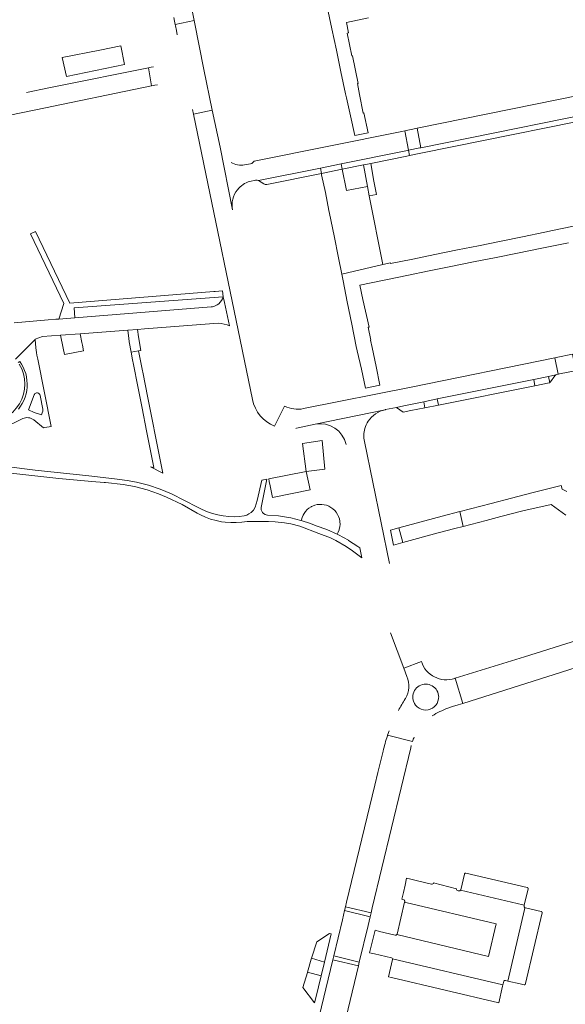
# Model space of a CAD drawing. Header units: metres. Extents: x 166325 to 190320, y 381923 to 404576.
# Tile 776 of 1056: x 175895 to 176041, y 396657 to 396920. Entities that reach past the tile are written whole.
import ezdxf

# ---------------------------------------------------------------- set-up
doc = ezdxf.new("R2010")
doc.units = ezdxf.units.M
for name, color, linetype, lineweight in [('B-WE-VH-VERHARDING_ASFALT-GV', 8, 'Continuous', 18), ('B-WE-VH-VERHARDING_BETONSTRAATSTEEN-GV', 8, 'Continuous', 18), ('B-WE-VH-VERHARDING_GESLOTEN-GV', 8, 'Continuous', 18), ('B-WE-VH-VERHARDING_STRAATBAKSTEEN-GV', 8, 'Continuous', 18)]:
    doc.layers.add(name, color=color, linetype=linetype, lineweight=lineweight)

msp = doc.modelspace()

# ---------------------------------------------------------------- linework, layer by layer
at = {"layer": 'B-WE-VH-VERHARDING_ASFALT-GV', "flags": 128}
msp.add_lwpolyline([(175892.291, 396894.56), (175899.631, 396896.123), (175930.621, 396902.496), (175929.822, 396907.355), (175904.932, 396902.323), (175903.141, 396901.961), (175897.19, 396900.758)], dxfattribs=at)
msp.add_lwpolyline([(176013.896, 396784.753), (176012.99, 396788.726), (176008.275, 396787.508), (175996.714, 396784.367), (175997.735, 396780.437), (176007.208, 396783.017), (176011.695, 396784.205)], close=True, dxfattribs=at)
at = {"layer": 'B-WE-VH-VERHARDING_BETONSTRAATSTEEN-GV', "flags": 128}
for points in [[(175936.573, 396920.78), (175936.775, 396919.809), (175936.933, 396918.971), (175941.965, 396920.036), (175939.383, 396933.117)], [(175944.549, 396906.941), (175942.057, 396919.57), (175941.965, 396920.036), (175936.933, 396918.971), (175937.014, 396918.543), (175937.239, 396917.352), (175937.413, 396916.162)], [(175931.1, 396907.613), (175930.512, 396907.494), (175929.822, 396907.355), (175930.621, 396902.496), (175931.486, 396902.674), (175932.179, 396902.817)], [(175941.565, 396896.176), (175941.811, 396894.984), (175946.828, 396896.033), (175944.549, 396906.941)], [(175952.228, 396869.366), (175948.904, 396886.099), (175946.828, 396896.033), (175941.811, 396894.984), (175957.566, 396818.659)], [(175998.565, 396885.163), (175999.306, 396885.313), (175998.299, 396890.523), (175997.502, 396890.362), (175958.019, 396882.356), (175957.815, 396882.243), (175957.641, 396882.074), (175957.364, 396881.809), (175957.009, 396881.679), (175955.477, 396881.373)], [(175948.904, 396886.099), (175952.228, 396869.366)], [(175956.878, 396876.996), (175958.38, 396877.284), (175958.783, 396877.353), (175959.204, 396877.195), (175975.711, 396880.537), (175981.264, 396881.661), (175998.565, 396885.163)], [(175901.45, 396835.504), (175906.307, 396835.873), (175911.48, 396836.266), (175924.256, 396837.237), (175926.822, 396837.432), (175928.734, 396837.577), (175948.392, 396839.071), (175949.21, 396839.003), (175950.018, 396838.855), (175950.808, 396838.63), (175951.415, 396838.398), (175950.128, 396844.593), (175949.752, 396846.108), (175949.559, 396845.595), (175949.293, 396845.116), (175948.961, 396844.681), (175948.569, 396844.298), (175948.125, 396843.977), (175947.915, 396843.856), (175947.414, 396843.634), (175946.886, 396843.488), (175946.52, 396843.433), (175910.111, 396840.539), (175905.806, 396840.192), (175905.003, 396840.126), (175902.959, 396839.957), (175893.926, 396839.211)], [(175894.21, 396829.422), (175899.513, 396834.729), (175899.505, 396834.842), (175901.45, 396835.504)], [(176003.33, 396818.083), (176006.955, 396818.82), (176032.753, 396824.063), (176036.692, 396824.864), (176038.601, 396825.252), (176038.881, 396825.345), (176039.29, 396825.427), (176038.375, 396829.843), (176000.001, 396822.011)], [(176000.001, 396822.011), (175971.207, 396816.236)], [(175969.134, 396810.948), (175969.306, 396810.983), (175974.328, 396812.054), (175993.003, 396815.947), (175993.136, 396815.975), (175996.029, 396816.584), (175998.048, 396817.009), (176003.33, 396818.083)], [(175966.138, 396816.898), (175963.487, 396811.512)], [(176041.546, 396794.098), (176040.307, 396794.74), (176040.056, 396795.719), (176032.627, 396793.8), (176026.802, 396792.295), (176021.346, 396790.885), (176013.052, 396788.742), (176012.99, 396788.726), (176013.896, 396784.753), (176015.964, 396785.268), (176020.064, 396786.358), (176023.918, 396787.362), (176029.798, 396788.958), (176037.355, 396790.575), (176041.341, 396787.722)], [(176002.706, 396748.617), (175997.994, 396746.843), (175998.831, 396744.619)], [(176009.753, 396736.173), (176011.033, 396736.579), (176012.576, 396737.069), (176013.745, 396737.439), (176013.789, 396737.453), (176011.764, 396744.148), (176011.63, 396744.106)], [(176000.4, 396739.126), (176000.406, 396738.923)], [(176007.329, 396738.923), (176007.335, 396739.126)], [(175998.479, 396738.778), (175998.375, 396738.617)], [(175994.121, 396730.115), (175993.693, 396728.914), (176000.34, 396727.259)], [(176014.224, 396691.811), (176013.227, 396687.628), (176013.225, 396687.618), (176013.224, 396687.615), (176013.2, 396687.567), (176013.165, 396687.522), (176029.789, 396683.567), (176030.212, 396683.466), (176031.238, 396687.84), (176031.239, 396687.844), (176031.24, 396687.848), (176031.241, 396687.851), (176031.242, 396687.855), (176031.243, 396687.858), (176031.244, 396687.862), (176031.245, 396687.866), (176031.246, 396687.869), (176031.246, 396687.873), (176031.247, 396687.877), (176031.248, 396687.88), (176031.248, 396687.884), (176031.249, 396687.888), (176031.25, 396687.892), (176031.25, 396687.899), (176031.251, 396687.903), (176031.251, 396687.91), (176031.252, 396687.914), (176031.252, 396687.937), (176031.251, 396687.941), (176031.251, 396687.952), (176031.25, 396687.956), (176031.25, 396687.959), (176031.249, 396687.963), (176031.249, 396687.967), (176031.248, 396687.97), (176031.247, 396687.974), (176031.247, 396687.978), (176031.246, 396687.982), (176031.245, 396687.985), (176031.244, 396687.989), (176031.243, 396687.993), (176031.242, 396687.996), (176031.241, 396688), (176031.24, 396688.003), (176031.239, 396688.007), (176031.238, 396688.011), (176031.237, 396688.014), (176031.235, 396688.018), (176031.234, 396688.021), (176031.233, 396688.025), (176031.231, 396688.028), (176031.23, 396688.032), (176031.228, 396688.035), (176031.227, 396688.039), (176031.225, 396688.042), (176031.224, 396688.045), (176031.222, 396688.049), (176031.22, 396688.052), (176031.218, 396688.055), (176031.216, 396688.059), (176031.215, 396688.062), (176031.213, 396688.065), (176031.211, 396688.068), (176031.209, 396688.071), (176031.206, 396688.075), (176031.204, 396688.078), (176031.202, 396688.081), (176031.2, 396688.084), (176031.198, 396688.087), (176031.195, 396688.09), (176031.193, 396688.093), (176031.191, 396688.096), (176031.188, 396688.099), (176031.186, 396688.101), (176031.183, 396688.104), (176031.181, 396688.107), (176031.178, 396688.11), (176031.176, 396688.112), (176031.173, 396688.115), (176031.17, 396688.118), (176031.167, 396688.12), (176031.165, 396688.123), (176031.162, 396688.125), (176031.159, 396688.128), (176031.156, 396688.13), (176031.153, 396688.133), (176031.15, 396688.135), (176031.147, 396688.137), (176031.144, 396688.14), (176031.138, 396688.144), (176031.135, 396688.146), (176031.132, 396688.148), (176031.129, 396688.15), (176031.126, 396688.152), (176031.122, 396688.154), (176031.119, 396688.156), (176031.113, 396688.16), (176031.109, 396688.162), (176031.106, 396688.163), (176031.103, 396688.165), (176031.099, 396688.167), (176031.096, 396688.168), (176031.092, 396688.17), (176031.089, 396688.171), (176031.085, 396688.173), (176031.082, 396688.174), (176031.078, 396688.176), (176031.075, 396688.177), (176031.071, 396688.178), (176031.068, 396688.179), (176031.064, 396688.18), (176031.061, 396688.181), (176031.057, 396688.182), (176031.053, 396688.183), (176031.05, 396688.184), (176031.046, 396688.185), (176031.042, 396688.186), (176031.039, 396688.187), (176031.035, 396688.188), (176031.031, 396688.188), (176031.028, 396688.189), (176031.024, 396688.189), (176031.02, 396688.19), (176031.016, 396688.19), (176031.013, 396688.191), (176014.563, 396692.04)], [(176005.43, 396689.116), (176001.703, 396690.006), (175999.912, 396690.434), (175998.753, 396690.711), (175998.341, 396688.882), (175998.338, 396688.869), (175997.892, 396686.905), (175997.502, 396685.061), (175998.012, 396684.956), (175998.017, 396684.953), (175998.022, 396684.95), (175998.027, 396684.946), (175998.032, 396684.943), (175998.037, 396684.94), (175998.042, 396684.937), (175998.047, 396684.933), (175998.052, 396684.93), (175998.056, 396684.927), (175998.061, 396684.923), (175998.066, 396684.92), (175998.07, 396684.916), (175998.075, 396684.912), (175998.08, 396684.909), (175998.084, 396684.905), (175998.089, 396684.901), (175998.093, 396684.897), (175998.097, 396684.893), (175998.102, 396684.889), (175998.11, 396684.881), (175998.115, 396684.877), (175998.119, 396684.873), (175998.123, 396684.869), (175998.127, 396684.865), (175998.131, 396684.861), (175998.135, 396684.856), (175998.139, 396684.852), (175998.143, 396684.848), (175998.147, 396684.843), (175998.151, 396684.839), (175998.154, 396684.834), (175998.158, 396684.83), (175998.162, 396684.825), (175998.165, 396684.82), (175998.169, 396684.816), (175998.172, 396684.811), (175998.176, 396684.806), (175998.179, 396684.802), (175998.183, 396684.797), (175998.186, 396684.792), (175998.189, 396684.787), (175998.192, 396684.782), (175998.196, 396684.777), (175998.205, 396684.762), (175998.208, 396684.757), (175998.21, 396684.752), (175998.213, 396684.747), (175998.216, 396684.741), (175998.219, 396684.736), (175998.221, 396684.731), (175998.224, 396684.726), (175998.227, 396684.72), (175998.229, 396684.715), (175998.231, 396684.71), (175998.234, 396684.704), (175998.238, 396684.694), (175998.241, 396684.688), (175998.243, 396684.683), (175998.245, 396684.677), (175998.247, 396684.672), (175998.249, 396684.666), (175998.251, 396684.661), (175998.252, 396684.655), (175998.254, 396684.649), (175998.256, 396684.644), (175998.258, 396684.638), (175998.259, 396684.633), (175998.261, 396684.627), (175998.262, 396684.621), (175998.264, 396684.615), (175998.265, 396684.61), (175998.267, 396684.598), (175998.269, 396684.593), (175998.27, 396684.587), (175998.271, 396684.581), (175998.273, 396684.569), (175998.273, 396684.564), (175998.274, 396684.558), (175998.275, 396684.552), (175998.276, 396684.546), (175998.276, 396684.54), (175998.277, 396684.534), (175998.277, 396684.529), (175998.278, 396684.523), (175998.278, 396684.505), (175998.279, 396684.499), (175998.279, 396684.495)], [(176012.117, 396687.893), (176005.985, 396689.492)], [(176012.69, 396687.299), (176012.503, 396687.334)], [(176030.177, 396683.32), (176030.212, 396683.466), (176029.789, 396683.567), (176013.165, 396687.522)], [(175998.244, 396684.29), (175998.586, 396684.21), (176022.676, 396678.543), (176020.614, 396669.793), (175996.515, 396675.528), (175996.146, 396675.616)], [(175994.985, 396669.139), (176024.503, 396662.185), (176024.706, 396663.11), (176024.708, 396663.114), (176024.709, 396663.119), (176024.713, 396663.127), (176024.714, 396663.132), (176024.716, 396663.136), (176024.718, 396663.14), (176024.72, 396663.145), (176024.722, 396663.149), (176024.724, 396663.153), (176024.728, 396663.161), (176024.731, 396663.166), (176024.733, 396663.17), (176024.735, 396663.174), (176024.737, 396663.178), (176024.74, 396663.182), (176024.742, 396663.186), (176024.745, 396663.19), (176024.747, 396663.194), (176024.75, 396663.198), (176024.753, 396663.202), (176024.755, 396663.206), (176024.758, 396663.209), (176024.761, 396663.213), (176024.763, 396663.217), (176024.766, 396663.221), (176024.769, 396663.224), (176024.775, 396663.232), (176024.778, 396663.235), (176024.781, 396663.239), (176024.784, 396663.242), (176024.787, 396663.246), (176024.791, 396663.249), (176024.794, 396663.253), (176024.797, 396663.256), (176024.8, 396663.259), (176024.804, 396663.263), (176024.807, 396663.266), (176024.811, 396663.269), (176024.814, 396663.272), (176024.817, 396663.275), (176024.821, 396663.279), (176024.825, 396663.282), (176024.828, 396663.285), (176024.832, 396663.288), (176024.835, 396663.291), (176024.839, 396663.293), (176024.843, 396663.296), (176024.847, 396663.299), (176024.85, 396663.302), (176024.854, 396663.304), (176024.858, 396663.307), (176024.862, 396663.31), (176024.866, 396663.312), (176024.87, 396663.315), (176024.874, 396663.317), (176024.878, 396663.32), (176024.882, 396663.322), (176024.886, 396663.324), (176024.89, 396663.327), (176024.894, 396663.329), (176024.898, 396663.331), (176024.903, 396663.333), (176024.907, 396663.335), (176024.911, 396663.337), (176024.915, 396663.339), (176024.92, 396663.341), (176024.924, 396663.343), (176024.928, 396663.345), (176024.933, 396663.347), (176024.937, 396663.349), (176024.941, 396663.35), (176024.946, 396663.352), (176024.95, 396663.354), (176024.955, 396663.355), (176024.959, 396663.357), (176024.963, 396663.358), (176024.968, 396663.359), (176024.972, 396663.361), (176024.977, 396663.362), (176024.981, 396663.363), (176024.986, 396663.364), (176024.991, 396663.366), (176024.995, 396663.367), (176025, 396663.368), (176025.004, 396663.369), (176025.009, 396663.369), (176025.014, 396663.37), (176025.018, 396663.371), (176025.023, 396663.372), (176025.027, 396663.373), (176025.032, 396663.373), (176025.037, 396663.374), (176025.041, 396663.374), (176025.046, 396663.375), (176025.055, 396663.375), (176025.06, 396663.376), (176025.107, 396663.376), (176025.112, 396663.375), (176025.121, 396663.375), (176025.126, 396663.374), (176025.13, 396663.374), (176025.135, 396663.373), (176025.14, 396663.372), (176025.144, 396663.372), (176025.154, 396663.37), (176025.158, 396663.369), (176025.163, 396663.368), (176025.167, 396663.368), (176025.172, 396663.367), (176025.177, 396663.365), (176025.181, 396663.364), (176025.186, 396663.363), (176025.802, 396663.22), (176030.272, 396682.374), (176030.377, 396682.823)], [(175995.69, 396675.493), (175991.499, 396676.505), (175990.321, 396676.789), (175988.854, 396670.79), (175990.143, 396670.487), (175994.686, 396669.419), (175994.712, 396669.413)], [(175994.991, 396668.987), (175993.922, 396664.373), (175994.73, 396664.182), (176023.368, 396657.414), (176024.432, 396661.86), (176024.503, 396662.185)], [(176024.503, 396662.185), (175994.985, 396669.139)]]:
    msp.add_lwpolyline(points, dxfattribs=at)
for points in [[(175907.88, 396904.988), (175923.399, 396908.268), (175922.414, 396913.237), (175916.77, 396912.065), (175906.743, 396910.107)], [(176078.994, 396901.446), (176079.251, 396901.802), (176079.693, 396901.927), (176081.172, 396902.217), (176080.332, 396906.65), (176078.214, 396906.199), (176077.809, 396906.148), (176077.427, 396906.286), (176077.078, 396906.412), (176076.701, 396906.42), (176001.601, 396891.192), (176002.608, 396885.982), (176060.525, 396897.707), (176064.012, 396898.413)], [(175999.577, 396883.916), (176002.605, 396884.53), (176060.771, 396896.328), (176060.525, 396897.707), (176002.608, 396885.982), (176002.32, 396885.924), (175999.306, 396885.313)], [(176001.601, 396891.192), (176001.254, 396891.122), (175998.299, 396890.523), (175999.306, 396885.313), (176002.32, 396885.924), (176002.608, 396885.982)], [(175981.264, 396881.661), (175981.529, 396880.256), (175987.204, 396881.406), (175987.839, 396881.535), (175989.183, 396881.808), (175998.85, 396883.769), (175999.577, 396883.916), (175999.306, 396885.313), (175998.565, 396885.163)], [(175981.529, 396880.256), (175981.264, 396881.661), (175975.711, 396880.537), (175975.977, 396879.13)], [(175975.977, 396879.13), (175975.711, 396880.537), (175959.204, 396877.195), (175960.592, 396876.299), (175960.985, 396876.147), (175961.377, 396876.168)], [(175988.786, 396873.144), (175988.314, 396875.611), (175982.73, 396874.565), (175981.529, 396880.256), (175975.977, 396879.13), (175976.051, 396878.763), (175977.051, 396874.059), (175978.008, 396869.167), (175978.16, 396868.409), (175979.365, 396862.418), (175980.551, 396856.515), (175981.419, 396852.2), (175992.449, 396854.791)], [(175926.822, 396837.432), (175924.256, 396837.237), (175924.432, 396835.7), (175924.501, 396835.095), (175924.617, 396834.076), (175925.151, 396831.333), (175927.116, 396831.661), (175927.775, 396831.792), (175927.153, 396835.473)], [(175911.961, 396833.934), (175911.48, 396836.266), (175906.307, 396835.873), (175906.978, 396832.417), (175907.313, 396830.688), (175912.418, 396831.721), (175912.106, 396833.233)], [(176039.29, 396825.427), (176039.365, 396825.442), (176039.659, 396825.502), (176043.794, 396826.334), (176043.98, 396826.348), (176043.058, 396830.799), (176038.758, 396829.922), (176038.438, 396829.856), (176038.375, 396829.843)], [(176033.063, 396822.346), (176032.753, 396824.063), (176006.955, 396818.82), (176007.248, 396817.194)], [(176036.871, 396823.106), (176036.998, 396823.164), (176036.692, 396824.864), (176032.753, 396824.063), (176033.063, 396822.346)], [(176038.393, 396825.01), (176038.601, 396825.252), (176036.692, 396824.864), (176036.998, 396823.164), (176037.072, 396823.198), (176037.258, 396823.362)], [(176003.621, 396816.47), (176003.33, 396818.083), (175998.048, 396817.009), (175996.029, 396816.584), (175997.815, 396815.303), (175999.85, 396815.717)], [(176006.955, 396818.82), (176003.33, 396818.083), (176003.621, 396816.47), (176007.248, 396817.194)], [(175976.194, 396807.677), (175970.924, 396806.96), (175971.946, 396799.448), (175976.94, 396800.078)], [(175971.946, 396799.448), (175961.911, 396797.489), (175962.069, 396796.725), (175962.304, 396795.583), (175962.941, 396792.492), (175973.025, 396794.552)], [(175996.714, 396784.367), (175994.467, 396783.757), (175995.288, 396779.771), (175997.735, 396780.437)], [(176063.383, 396760.356), (176030.226, 396749.883), (176011.764, 396744.148), (176013.789, 396737.453), (176053.336, 396750), (176065.404, 396753.775)], [(175996.203, 396675.704), (175996.201, 396675.699), (175996.199, 396675.695), (175996.196, 396675.69), (175996.194, 396675.686), (175996.192, 396675.682), (175996.189, 396675.677), (175996.187, 396675.673), (175996.184, 396675.669), (175996.182, 396675.665), (175996.179, 396675.66), (175996.176, 396675.656), (175996.174, 396675.652), (175996.168, 396675.644), (175996.165, 396675.64), (175996.159, 396675.632), (175996.156, 396675.628), (175996.146, 396675.616), (175996.515, 396675.528), (176020.614, 396669.793), (176022.676, 396678.543), (175998.586, 396684.21), (175998.244, 396684.29), (175996.218, 396675.74), (175996.217, 396675.736), (175996.215, 396675.731), (175996.213, 396675.726), (175996.211, 396675.722), (175996.209, 396675.717), (175996.207, 396675.713), (175996.205, 396675.708)], [(175982.206, 396682.09), (175981.612, 396679.625), (175979.277, 396669.946), (175986.113, 396668.303), (175988.454, 396678.035), (175989.029, 396680.427)], [(175982.206, 396682.09), (175989.029, 396680.427), (175989.271, 396681.431), (175982.436, 396683.042)], [(176030.272, 396682.374), (176025.802, 396663.22), (176029.14, 396662.443), (176030.178, 396662.201), (176030.182, 396662.201), (176030.187, 396662.202), (176030.191, 396662.203), (176030.195, 396662.203), (176030.2, 396662.204), (176030.204, 396662.204), (176030.208, 396662.205), (176030.213, 396662.206), (176030.217, 396662.207), (176030.221, 396662.208), (176030.225, 396662.209), (176030.23, 396662.209), (176030.234, 396662.21), (176030.238, 396662.211), (176030.243, 396662.213), (176030.247, 396662.214), (176030.251, 396662.215), (176030.255, 396662.216), (176030.259, 396662.217), (176030.264, 396662.219), (176030.268, 396662.22), (176030.272, 396662.221), (176030.276, 396662.223), (176030.28, 396662.224), (176030.284, 396662.226), (176030.289, 396662.227), (176030.293, 396662.229), (176030.297, 396662.23), (176030.301, 396662.232), (176030.305, 396662.234), (176030.309, 396662.236), (176030.313, 396662.237), (176030.317, 396662.239), (176030.321, 396662.241), (176030.325, 396662.243), (176030.329, 396662.245), (176030.333, 396662.247), (176030.337, 396662.249), (176030.34, 396662.251), (176030.344, 396662.253), (176030.348, 396662.255), (176030.352, 396662.258), (176030.356, 396662.26), (176030.359, 396662.262), (176030.363, 396662.264), (176030.367, 396662.267), (176030.371, 396662.269), (176030.374, 396662.272), (176030.378, 396662.274), (176030.381, 396662.276), (176030.385, 396662.279), (176030.389, 396662.282), (176030.392, 396662.284), (176030.396, 396662.287), (176030.399, 396662.29), (176030.403, 396662.292), (176030.406, 396662.295), (176030.409, 396662.298), (176030.413, 396662.301), (176030.416, 396662.303), (176030.419, 396662.306), (176030.423, 396662.309), (176030.426, 396662.312), (176030.432, 396662.318), (176030.436, 396662.321), (176030.439, 396662.324), (176030.442, 396662.327), (176030.445, 396662.331), (176030.448, 396662.334), (176030.454, 396662.34), (176030.457, 396662.343), (176030.46, 396662.347), (176030.463, 396662.35), (176030.465, 396662.353), (176030.468, 396662.357), (176030.471, 396662.36), (176030.474, 396662.364), (176030.476, 396662.367), (176030.479, 396662.371), (176030.482, 396662.374), (176030.484, 396662.378), (176030.487, 396662.381), (176030.489, 396662.385), (176030.492, 396662.389), (176030.494, 396662.392), (176030.497, 396662.396), (176030.499, 396662.4), (176030.501, 396662.403), (176030.504, 396662.407), (176030.506, 396662.411), (176030.508, 396662.415), (176030.51, 396662.418), (176030.512, 396662.422), (176030.514, 396662.426), (176030.518, 396662.434), (176030.52, 396662.438), (176030.522, 396662.442), (176030.526, 396662.45), (176030.528, 396662.454), (176030.53, 396662.458), (176030.531, 396662.462), (176030.533, 396662.466), (176030.535, 396662.47), (176030.536, 396662.474), (176030.54, 396662.482), (176030.541, 396662.486), (176030.542, 396662.49), (176030.544, 396662.495), (176030.545, 396662.499), (176030.546, 396662.503), (176030.548, 396662.507), (176030.549, 396662.511), (176030.55, 396662.516), (176030.551, 396662.52), (176030.552, 396662.524), (176030.553, 396662.528), (176030.554, 396662.533), (176030.555, 396662.537), (176030.556, 396662.541), (176030.557, 396662.546), (176030.558, 396662.55), (176030.559, 396662.554), (176034.978, 396681.453), (176034.979, 396681.456), (176034.979, 396681.46), (176034.98, 396681.463), (176034.981, 396681.467), (176034.981, 396681.47), (176034.982, 396681.474), (176034.983, 396681.478), (176034.983, 396681.485), (176034.984, 396681.488), (176034.984, 396681.492), (176034.985, 396681.495), (176034.985, 396681.535), (176034.984, 396681.538), (176034.984, 396681.546), (176034.983, 396681.549), (176034.983, 396681.553), (176034.982, 396681.556), (176034.982, 396681.56), (176034.981, 396681.563), (176034.981, 396681.567), (176034.98, 396681.571), (176034.979, 396681.574), (176034.979, 396681.578), (176034.978, 396681.581), (176034.977, 396681.585), (176034.976, 396681.588), (176034.975, 396681.592), (176034.974, 396681.595), (176034.973, 396681.598), (176034.972, 396681.602), (176034.971, 396681.605), (176034.97, 396681.609), (176034.968, 396681.612), (176034.967, 396681.615), (176034.966, 396681.619), (176034.965, 396681.622), (176034.963, 396681.625), (176034.962, 396681.629), (176034.96, 396681.632), (176034.959, 396681.635), (176034.957, 396681.639), (176034.956, 396681.642), (176034.954, 396681.645), (176034.952, 396681.648), (176034.951, 396681.651), (176034.949, 396681.654), (176034.947, 396681.658), (176034.945, 396681.661), (176034.943, 396681.664), (176034.941, 396681.667), (176034.939, 396681.67), (176034.937, 396681.673), (176034.935, 396681.676), (176034.933, 396681.679), (176034.931, 396681.681), (176034.929, 396681.684), (176034.927, 396681.687), (176034.925, 396681.69), (176034.922, 396681.693), (176034.92, 396681.696), (176034.918, 396681.698), (176034.915, 396681.701), (176034.913, 396681.704), (176034.91, 396681.706), (176034.908, 396681.709), (176034.905, 396681.712), (176034.903, 396681.714), (176034.9, 396681.717), (176034.898, 396681.719), (176034.895, 396681.721), (176034.892, 396681.724), (176034.89, 396681.726), (176034.887, 396681.729), (176034.884, 396681.731), (176034.881, 396681.733), (176034.879, 396681.735), (176034.876, 396681.738), (176034.873, 396681.74), (176034.87, 396681.742), (176034.864, 396681.746), (176034.861, 396681.748), (176034.855, 396681.752), (176034.852, 396681.754), (176034.849, 396681.756), (176034.846, 396681.757), (176034.843, 396681.759), (176034.839, 396681.761), (176034.836, 396681.763), (176034.833, 396681.764), (176034.83, 396681.766), (176034.827, 396681.767), (176034.823, 396681.769), (176034.82, 396681.77), (176034.817, 396681.772), (176034.813, 396681.773), (176034.81, 396681.775), (176034.807, 396681.776), (176034.803, 396681.777), (176034.8, 396681.778), (176034.797, 396681.78), (176034.793, 396681.781), (176034.79, 396681.782), (176034.786, 396681.783), (176034.783, 396681.784), (176034.779, 396681.785), (176034.776, 396681.786), (176034.772, 396681.786), (176034.769, 396681.787), (176034.765, 396681.788), (176034.762, 396681.789), (176034.758, 396681.789), (176034.755, 396681.79), (176034.751, 396681.791), (176030.508, 396682.772), (176030.507, 396682.773), (176030.503, 396682.773), (176030.502, 396682.774), (176030.499, 396682.774), (176030.498, 396682.775), (176030.494, 396682.775), (176030.493, 396682.776), (176030.491, 396682.776), (176030.49, 396682.777), (176030.487, 396682.777), (176030.486, 396682.778), (176030.484, 396682.778), (176030.482, 396682.779), (176030.479, 396682.779), (176030.478, 396682.78), (176030.476, 396682.78), (176030.475, 396682.781), (176030.473, 396682.781), (176030.472, 396682.782), (176030.47, 396682.782), (176030.469, 396682.783), (176030.466, 396682.783), (176030.465, 396682.784), (176030.463, 396682.784), (176030.462, 396682.785), (176030.46, 396682.785), (176030.459, 396682.786), (176030.457, 396682.786), (176030.456, 396682.787), (176030.454, 396682.787), (176030.453, 396682.788), (176030.452, 396682.788), (176030.451, 396682.789), (176030.449, 396682.789), (176030.448, 396682.79), (176030.447, 396682.79), (176030.445, 396682.791), (176030.443, 396682.791), (176030.442, 396682.792), (176030.44, 396682.792), (176030.439, 396682.793), (176030.438, 396682.793), (176030.437, 396682.794), (176030.436, 396682.794), (176030.435, 396682.795), (176030.433, 396682.795), (176030.432, 396682.796), (176030.431, 396682.796), (176030.43, 396682.797), (176030.428, 396682.797), (176030.427, 396682.798), (176030.426, 396682.798), (176030.425, 396682.799), (176030.424, 396682.799), (176030.423, 396682.8), (176030.422, 396682.8), (176030.421, 396682.801), (176030.419, 396682.801), (176030.418, 396682.802), (176030.417, 396682.802), (176030.416, 396682.803), (176030.415, 396682.803), (176030.414, 396682.804), (176030.413, 396682.804), (176030.412, 396682.805), (176030.411, 396682.805), (176030.41, 396682.806), (176030.409, 396682.806), (176030.408, 396682.807), (176030.407, 396682.807), (176030.406, 396682.808), (176030.405, 396682.808), (176030.404, 396682.809), (176030.403, 396682.809), (176030.402, 396682.81), (176030.401, 396682.81), (176030.4, 396682.811), (176030.399, 396682.811), (176030.398, 396682.812), (176030.397, 396682.812), (176030.396, 396682.813), (176030.395, 396682.813), (176030.394, 396682.814), (176030.393, 396682.814), (176030.392, 396682.815), (176030.391, 396682.815), (176030.39, 396682.816), (176030.389, 396682.816), (176030.388, 396682.817), (176030.387, 396682.817), (176030.386, 396682.818), (176030.385, 396682.818), (176030.384, 396682.819), (176030.383, 396682.82), (176030.382, 396682.82), (176030.381, 396682.821), (176030.38, 396682.821), (176030.379, 396682.822), (176030.378, 396682.822), (176030.377, 396682.823)], [(175986.113, 396668.303), (175979.277, 396669.946), (175979.031, 396668.929), (175985.863, 396667.264)]]:
    msp.add_lwpolyline(points, close=True, dxfattribs=at)
at = {"layer": 'B-WE-VH-VERHARDING_BETONSTRAATSTEEN-GV'}
for points in [[(175955.477, 396881.373, -0.1594819), (175951.852, 396882.065)], [(175953.558, 396874.755, -0.1537865), (175956.878, 396876.996)], [(175952.228, 396869.366, -0.2182553), (175953.558, 396874.755)], [(175885.813, 396812.654, 0.6133636), (175895.238, 396828.131)], [(175957.566, 396818.659, 0.249162), (175963.487, 396811.512)], [(175971.207, 396816.236, -0.1653074), (175966.138, 396816.898)], [(176011.63, 396744.106, -0.413883), (176002.706, 396748.617)], [(175998.831, 396744.619, -0.2437855), (175998.479, 396738.778)], [(176000.4, 396739.126, -1.0001442), (176007.335, 396739.126)], [(175998.375, 396738.617, 0.0201121), (175996.575, 396735.552)], [(176000.406, 396738.923, 0.025187), (176000.438, 396738.617)], [(176007.297, 396738.617, -0.8625164), (176000.438, 396738.617)], [(176007.329, 396738.923, -0.025187), (176007.297, 396738.617)], [(176005.602, 396734.101, -0.0502216), (176009.753, 396736.173)], [(176000.34, 396727.259, -0.0242291), (176000.809, 396728.45)], [(176014.563, 396692.04, 0.4189313), (176014.224, 396691.811)], [(176005.985, 396689.492, -0.4670049), (176005.43, 396689.116)], [(176012.503, 396687.334, -0.4312695), (176012.117, 396687.893)], [(176013.165, 396687.522, -0.2344042), (176012.69, 396687.299)], [(175998.279, 396684.495, -0.0830058), (175998.244, 396684.29)], [(176030.377, 396682.823, -0.3424634), (176030.177, 396683.32)], [(175996.146, 396675.616, -0.3132813), (175995.69, 396675.493)], [(175994.712, 396669.413, -0.2797104), (175994.985, 396669.139)], [(175994.985, 396669.139, -0.1051012), (175994.991, 396668.987)]]:
    msp.add_lwpolyline(points, format="xyb", dxfattribs=at)
at = {"layer": 'B-WE-VH-VERHARDING_GESLOTEN-GV', "flags": 128}
msp.add_lwpolyline([(176043.357, 396864.973), (176037.756, 396863.832), (176035.698, 396863.413), (176029.704, 396862.192), (176024.001, 396861.03), (176017.963, 396859.8), (176012.354, 396858.657), (176006.315, 396857.427), (176000.384, 396856.219), (175994.503, 396855.021), (175994.474, 396855.17), (175992.449, 396854.791), (175981.419, 396852.2), (175981.776, 396850.422), (175982.905, 396844.804), (175984.11, 396838.808), (175985.3, 396832.889), (175985.55, 396831.645), (175986.723, 396826.774), (175987.791, 396821.713), (175991.623, 396822.498), (175990.588, 396827.508), (175989.531, 396832.591), (175989.122, 396834.557), (175989.22, 396834.577), (175988.511, 396837.989), (175988.748, 396838.038), (175987.042, 396845.374), (175986.273, 396849.273), (175989.331, 396849.85), (175996.643, 396851.364), (175998.832, 396851.859), (176004.817, 396853.062), (176010.601, 396854.225), (176016.628, 396855.437), (176022.719, 396856.661), (176028.428, 396857.809), (176034.473, 396859.024), (176042.003, 396860.537)], dxfattribs=at)
msp.add_lwpolyline([(175932.998, 396802.066), (175931.83, 396807.94), (175930.662, 396813.818), (175929.525, 396819.54), (175928.325, 396825.578), (175928.091, 396826.755), (175927.116, 396831.661), (175925.151, 396831.333), (175925.547, 396829.299), (175925.794, 396828.03), (175926.94, 396822.144), (175928.072, 396816.33), (175929.24, 396810.331), (175931.219, 396800.511), (175930.341, 396800.691), (175933.607, 396799)], close=True, dxfattribs=at)
at = {"layer": 'B-WE-VH-VERHARDING_STRAATBAKSTEEN-GV', "flags": 128}
for points in [[(175977.533, 396923.668), (175978.782, 396917.774), (175979.994, 396912.059), (175981.227, 396906.238), (175982.474, 396900.355), (175982.695, 396899.314), (175983.74, 396894.555), (175984.925, 396889.288), (175988.447, 396890.007), (175987.296, 396895.278), (175987.167, 396895.252), (175986.162, 396900.179), (175985.654, 396903.131), (175985.813, 396903.164), (175984.274, 396910.579), (175984.085, 396910.541), (175982.877, 396916.577), (175983.278, 396916.658), (175982.711, 396919.49), (175988.594, 396920.668)], [(175900.184, 396829.465), (175899.981, 396830.493), (175899.858, 396831.284), (175899.669, 396832.492), (175899.513, 396834.729), (175894.21, 396829.422)], [(175894.911, 396828.592), (175895.363, 396828.852), (175895.868, 396828.091), (175896.305, 396827.29), (175896.67, 396826.453), (175896.96, 396825.588), (175897.174, 396824.7), (175897.309, 396823.797), (175897.365, 396822.886), (175897.34, 396821.974), (175897.236, 396821.067), (175897.053, 396820.173), (175896.793, 396819.298), (175896.457, 396818.449), (175896.054, 396817.645), (175895.589, 396816.856), (175895.056, 396816.112)], [(175899.101, 396813.227), (175901.749, 396811.094), (175902.122, 396811.161), (175903.746, 396811.455), (175900.184, 396829.465)], [(175993.003, 396815.947), (175974.328, 396812.054)], [(175890.555, 396810.828), (175896.162, 396813.559)], [(175994.188, 396774.863), (175987.472, 396807.437)], [(175887.283, 396799.572), (175905.781, 396797.584), (175914.648, 396796.761), (175917.954, 396796.506), (175918.312, 396796.478), (175923.01, 396795.979), (175926.037, 396795.432), (175929.393, 396794.569), (175932.448, 396793.485), (175934.583, 396792.611), (175938.772, 396790.614), (175942.8, 396788.304), (175943.652, 396787.848), (175945.004, 396787.231), (175946.398, 396786.718), (175947.827, 396786.312), (175949.283, 396786.015), (175950.272, 396785.877), (175951.753, 396785.767), (175953.239, 396785.768), (175954.72, 396785.882), (175956.189, 396786.108), (175961.822, 396786.074), (175963.627, 396785.99), (175966.093, 396785.713), (175967.821, 396785.404), (175970.231, 396784.812), (175975.272, 396782.872), (175978.458, 396781.688), (175979.858, 396780.978), (175982.591, 396779.394), (175984.281, 396778.268), (175986.796, 396776.356), (175986.268, 396779.01), (175985.738, 396779.393), (175983.255, 396781.015), (175983.211, 396781.044), (175980.568, 396782.5), (175980.176, 396782.676), (175977.451, 396783.901), (175974.608, 396784.913), (175973.043, 396785.533), (175970.61, 396786.329), (175970.473, 396786.374), (175967.847, 396787.019), (175967.21, 396787.143), (175964.535, 396787.539), (175961.625, 396787.74), (175961.195, 396787.832), (175960.924, 396787.947), (175960.559, 396788.192), (175960.258, 396788.513), (175960.083, 396788.796), (175959.931, 396789.209), (175959.882, 396789.498), (175959.879, 396789.792), (175961.402, 396797.379), (175960.081, 396797.094), (175958.802, 396791.682), (175958.318, 396789.864), (175957.837, 396789.064), (175957.225, 396788.484), (175956.62, 396788.074), (175956.047, 396787.794), (175955.352, 396787.57), (175954.008, 396787.4), (175952.723, 396787.346), (175951.25, 396787.389), (175949.783, 396787.543), (175948.328, 396787.809), (175946.902, 396788.183), (175945.508, 396788.663), (175944.154, 396789.248), (175942.849, 396789.934), (175935.935, 396793.425), (175932.874, 396794.729), (175929.768, 396795.781), (175926.592, 396796.596), (175924.041, 396797.068), (175920.719, 396797.451), (175913.864, 396798.241), (175899.48, 396799.806), (175877.598, 396802.541)], [(175994.447, 396756.267), (175997.994, 396746.843), (176002.706, 396748.617)], [(175993.693, 396728.914), (175993.647, 396728.778)], [(176000.34, 396727.259), (175993.693, 396728.914)], [(175999.886, 396725.552), (176000.024, 396726.173)], [(175982.436, 396683.042), (175989.271, 396681.431), (175989.594, 396682.774), (175999.886, 396725.552)], [(175992.479, 396724.666), (175991.093, 396718.923), (175990.28, 396715.552), (175982.742, 396684.311), (175982.436, 396683.042)]]:
    msp.add_lwpolyline(points, dxfattribs=at)
for points in [[(175989.989, 396877.027), (175989.183, 396881.808), (175987.839, 396881.535), (175987.204, 396881.406), (175988.314, 396875.611), (175988.786, 396873.144), (175990.713, 396873.513)], [(175949.752, 396846.108), (175949.538, 396847.697), (175947.617, 396847.545), (175947.247, 396847.516), (175908.747, 396844.469), (175899.608, 396863.585), (175898.255, 396862.938), (175907.145, 396844.342), (175905.806, 396840.192), (175910.111, 396840.539), (175910.005, 396841.81), (175909.888, 396843.213)], [(175899.248, 396819.957), (175899.287, 396820.04), (175899.442, 396820.242), (175899.651, 396820.387), (175899.895, 396820.46), (175900.15, 396820.454), (175900.39, 396820.371), (175900.593, 396820.217), (175900.739, 396820.008), (175900.813, 396819.764), (175901.538, 396816.068), (175901.513, 396815.568), (175901.409, 396815.071), (175901.228, 396814.596), (175899.205, 396815.164), (175897.711, 396815.943)], [(175980.307, 396787.976), (175979.958, 396788.52), (175979.545, 396789.016), (175979.074, 396789.458), (175978.552, 396789.837), (175977.987, 396790.15), (175977.387, 396790.39), (175976.763, 396790.554), (175976.123, 396790.64), (175975.477, 396790.647), (175974.836, 396790.573), (175974.208, 396790.421), (175973.604, 396790.192), (175973.355, 396790.071), (175973.214, 396789.996), (175972.671, 396789.648), (175972.174, 396789.235), (175971.732, 396788.765), (175971.352, 396788.243), (175971.076, 396787.755), (175970.826, 396787.16), (175970.65, 396786.538), (175970.61, 396786.329), (175973.043, 396785.533), (175974.608, 396784.913), (175977.451, 396783.901), (175980.176, 396782.676), (175980.483, 396783.244), (175980.718, 396783.846), (175980.778, 396784.05), (175980.911, 396784.681), (175980.965, 396785.325), (175980.939, 396785.97), (175980.918, 396786.149), (175980.79, 396786.782), (175980.586, 396787.394)], [(175978.626, 396675.807), (175978.147, 396675.92), (175974.792, 396673.732), (175973.378, 396669.358), (175976.799, 396668.275)], [(175967.199, 396619.703), (175974.039, 396618.052), (175974.303, 396619.055), (175985.863, 396667.264), (175979.031, 396668.929), (175967.481, 396620.876)], [(175976.799, 396668.275), (175973.378, 396669.358), (175973.296, 396669.104), (175972.316, 396665.572), (175975.901, 396664.571)], [(175975.901, 396664.571), (175972.316, 396665.572), (175972.288, 396665.47), (175970.994, 396661.518), (175974.159, 396657.386), (175974.485, 396658.73)]]:
    msp.add_lwpolyline(points, close=True, dxfattribs=at)
at = {"layer": 'B-WE-VH-VERHARDING_STRAATBAKSTEEN-GV'}
for points in [[(175988.522, 396812.877, -0.1950676), (175993.003, 396815.947)], [(175896.162, 396813.559, -0.2905951), (175899.101, 396813.227)], [(175987.611, 396810.912, -0.0758118), (175988.522, 396812.877)], [(175974.328, 396812.054, -0.4104575), (175982.581, 396806.646)], [(175987.472, 396807.437, -0.1223022), (175987.611, 396810.912)], [(175993.647, 396728.778, 0.0241654), (175992.479, 396724.666)]]:
    msp.add_lwpolyline(points, format="xyb", dxfattribs=at)

doc.saveas('drawing.dxf')
